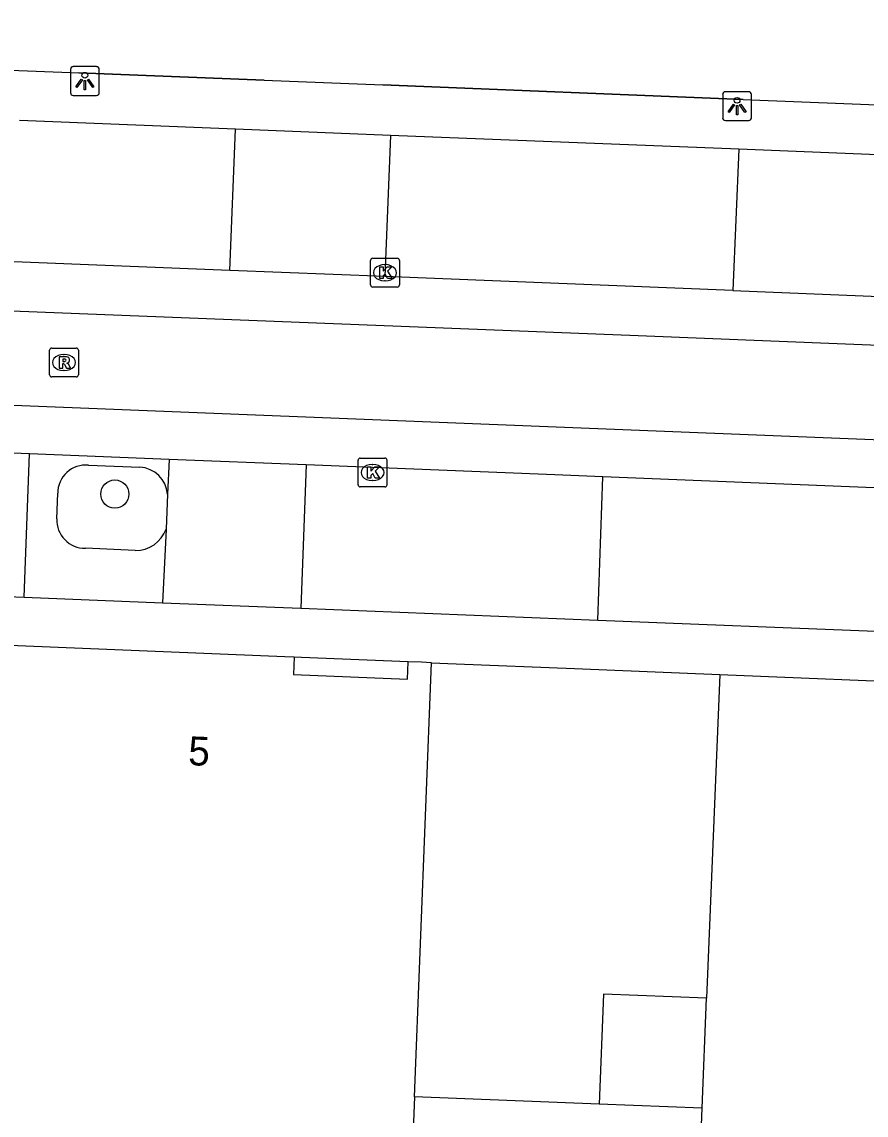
# Model space of a CAD drawing. Extents: x 160732 to 162105, y 387428 to 388479.
# Drawn here: x 161627.76 to 161657.03, y 387658.97 to 387696.85 of the extents above; entities that cross this region are included whole.
import ezdxf

# ---------------------------------------------------------------- set-up
doc = ezdxf.new("R2010")
doc.units = 0
for name, color, linetype in [('IMGEO_Boom', 7, 'Continuous'), ('IMGEO_Kolk', 7, 'Continuous'), ('IMGEO_Lichtpunt', 7, 'Continuous'), ('IMGEO_Muur', 7, 'Continuous'), ('IMGEO_Pand', 7, 'Continuous'), ('IMGEO_Pand_nummerreeks', 7, 'Continuous'), ('IMGEO_Parkeervlak_open', 7, 'Continuous'), ('IMGEO_Rijbaan_lokaal_gesloten', 7, 'Continuous'), ('IMGEO_Rijbaan_lokaal_open', 7, 'Continuous'), ('IMGEO_Rioolput', 7, 'Continuous'), ('IMGEO_Voetpad_open', 7, 'Continuous')]:
    doc.layers.add(name, color=color, linetype=linetype)

msp = doc.modelspace()

# ---------------------------------------------------------------- linework, layer by layer
at = {"layer": 'IMGEO_Boom'}
msp.add_circle((161630.982, 387680.493), 0.489, dxfattribs=at)
at = {"layer": 'IMGEO_Kolk'}
for p, q in [((161639.846, 387687.736), (161639.846, 387688.588)), ((161639.921, 387688.662), (161640.773, 387688.662)), ((161640.334, 387688.442), (161640.359, 387688.442)), ((161640.847, 387688.588), (161640.847, 387687.736)), ((161640.773, 387687.662), (161639.921, 387687.662)), ((161640.357, 387687.882), (161640.332, 387687.882)), ((161639.416, 387680.814), (161639.416, 387681.666)), ((161639.491, 387681.74), (161640.343, 387681.74)), ((161639.904, 387681.52), (161639.929, 387681.52)), ((161640.417, 387681.666), (161640.417, 387680.814)), ((161639.927, 387680.96), (161639.902, 387680.96)), ((161640.343, 387680.74), (161639.491, 387680.74))]:
    msp.add_line(p, q, dxfattribs=at)
for points in [[(161639.846, 387687.736), (161639.846, 387688.588)], [(161639.921, 387688.662), (161640.773, 387688.662)], [(161640.167, 387688.362), (161640.29, 387688.362), (161640.29, 387688.211), (161640.42, 387688.362), (161640.584, 387688.362), (161640.438, 387688.211), (161640.591, 387687.962), (161640.439, 387687.962), (161640.354, 387688.126), (161640.29, 387688.059), (161640.29, 387687.962), (161640.167, 387687.962), (161640.167, 387688.362)], [(161640.847, 387688.588), (161640.847, 387687.736)], [(161640.773, 387687.662), (161639.921, 387687.662)], [(161639.416, 387680.814), (161639.416, 387681.666)], [(161639.491, 387681.74), (161640.343, 387681.74)], [(161640.417, 387681.666), (161640.417, 387680.814)], [(161639.737, 387681.44), (161639.86, 387681.44), (161639.86, 387681.289), (161639.99, 387681.44), (161640.154, 387681.44), (161640.008, 387681.289), (161640.161, 387681.04), (161640.009, 387681.04), (161639.924, 387681.204), (161639.86, 387681.137), (161639.86, 387681.04), (161639.737, 387681.04), (161639.737, 387681.44)], [(161640.343, 387680.74), (161639.491, 387680.74)]]:
    msp.add_lwpolyline(points, dxfattribs=at)
for centre, start, end in [((161639.923, 387688.586), 91.552, 178.448), ((161639.923, 387688.586), 91.552, 178.448), ((161640.771, 387688.586), 1.552, 88.448), ((161640.771, 387688.586), 1.552, 88.448), ((161639.923, 387687.738), 181.552, 268.448), ((161639.923, 387687.738), 181.552, 268.448), ((161640.771, 387687.738), 271.552, 358.448), ((161640.771, 387687.738), 271.552, 358.448), ((161639.493, 387681.664), 91.552, 178.448), ((161639.493, 387681.664), 91.552, 178.448), ((161640.341, 387681.664), 1.552, 88.448), ((161640.341, 387681.664), 1.552, 88.448), ((161639.493, 387680.816), 181.552, 268.448), ((161639.493, 387680.816), 181.552, 268.448), ((161640.341, 387680.816), 271.552, 358.448), ((161640.341, 387680.816), 271.552, 358.448)]:
    msp.add_arc(centre, 0.0765, start, end, dxfattribs=at)
for centre, major_axis, ratio, start_param, end_param in [((161640.333, 387688.162), (-0.387, 0.002), 0.722429, 4.712389, 7.853982), ((161640.358, 387688.162), (-0.39, 0.002), 0.717154, 1.570796, 4.712389), ((161639.903, 387681.24), (-0.387, 0.002), 0.722429, 4.712389, 7.853982), ((161639.928, 387681.24), (-0.39, 0.002), 0.717154, 1.570796, 4.712389)]:
    msp.add_ellipse(centre, major_axis=major_axis, ratio=ratio, start_param=start_param, end_param=end_param, dxfattribs=at)
at = {"layer": 'IMGEO_Lichtpunt'}
for p, q in [((161629.444, 387695.206), (161629.444, 387694.399)), ((161629.444, 387695.206), (161629.444, 387694.399)), ((161630.346, 387695.301), (161629.538, 387695.301)), ((161630.346, 387695.301), (161629.538, 387695.301)), ((161630.44, 387694.399), (161630.44, 387695.206)), ((161630.44, 387694.399), (161630.44, 387695.206)), ((161652.956, 387694.432), (161652.148, 387694.432)), ((161652.956, 387694.432), (161652.148, 387694.432)), ((161629.538, 387694.305), (161630.346, 387694.305)), ((161629.538, 387694.305), (161630.346, 387694.305)), ((161652.054, 387694.337), (161652.054, 387693.53)), ((161652.054, 387694.337), (161652.054, 387693.53)), ((161653.05, 387693.53), (161653.05, 387694.337)), ((161653.05, 387693.53), (161653.05, 387694.337)), ((161652.148, 387693.436), (161652.956, 387693.436)), ((161652.148, 387693.436), (161652.956, 387693.436))]:
    msp.add_line(p, q, dxfattribs=at)
for points in [[(161629.818, 387694.87), (161629.857, 387694.842), (161629.669, 387694.58), (161629.631, 387694.607), (161629.818, 387694.87)], [(161629.92, 387694.822), (161629.967, 387694.822), (161629.967, 387694.5), (161629.92, 387694.5), (161629.92, 387694.822)], [(161630.03, 387694.842), (161630.068, 387694.869), (161630.255, 387694.607), (161630.216, 387694.579), (161630.03, 387694.842)], [(161652.428, 387694.001), (161652.467, 387693.973), (161652.279, 387693.711), (161652.241, 387693.738), (161652.428, 387694.001)], [(161652.53, 387693.953), (161652.577, 387693.953), (161652.577, 387693.631), (161652.53, 387693.631), (161652.53, 387693.953)], [(161652.64, 387693.973), (161652.678, 387694), (161652.865, 387693.738), (161652.826, 387693.71), (161652.64, 387693.973)]]:
    msp.add_lwpolyline(points, dxfattribs=at)
for centre in [(161629.943, 387695.004), (161652.553, 387694.135)]:
    msp.add_circle(centre, 0.0994, dxfattribs=at)
for centre, start, end in [((161629.538, 387695.206), 90, 180), ((161629.538, 387695.206), 90, 180), ((161630.346, 387695.206), 0, 90), ((161630.346, 387695.206), 0, 90), ((161629.538, 387694.399), 180, 270), ((161629.538, 387694.399), 180, 270), ((161630.346, 387694.399), 270, 0), ((161630.346, 387694.399), 270, 360), ((161652.148, 387694.337), 90, 180), ((161652.148, 387694.337), 90, 180), ((161652.956, 387694.337), 0, 90), ((161652.956, 387694.337), 0, 90), ((161652.148, 387693.53), 180, 270), ((161652.148, 387693.53), 180, 270), ((161652.956, 387693.53), 270, 0), ((161652.956, 387693.53), 270, 360)]:
    msp.add_arc(centre, 0.0946, start, end, dxfattribs=at)
at = {"layer": 'IMGEO_Muur'}
for points in [[(161636.16, 387694.836), (161629.734, 387695.085)], [(161652.766, 387694.16), (161640.278, 387694.677)]]:
    msp.add_lwpolyline(points, dxfattribs=at)
at = {"layer": 'IMGEO_Pand'}
for points in [[(161637.195, 387674.844), (161636.873, 387674.857), (161625.923, 387675.3)], [(161637.195, 387674.844), (161637.171, 387674.24), (161641.131, 387674.083), (161641.154, 387674.682)], [(161641.962, 387674.65), (161641.613, 387674.663), (161641.154, 387674.682)], [(161641.365, 387659.608), (161641.962, 387674.65)], [(161651.954, 387674.244), (161651.498, 387663.024)], [(161651.954, 387674.244), (161659.854, 387673.921), (161667.367, 387673.616), (161675.959, 387673.266)], [(161651.498, 387663.024), (161647.921, 387663.17), (161647.767, 387659.354)], [(161651.347, 387659.211), (161651.498, 387663.024)], [(161641.365, 387659.608), (161639.897, 387622.498)], [(161647.767, 387659.354), (161641.365, 387659.608)], [(161651.347, 387659.211), (161647.767, 387659.354)], [(161651.15, 387654.204), (161651.347, 387659.211)]]:
    msp.add_lwpolyline(points, dxfattribs=at)
at = {"layer": 'IMGEO_Parkeervlak_open'}
msp.add_lwpolyline([(161632.811, 387680.492), (161632.756, 387679.28)], dxfattribs=at)
at = {"layer": 'IMGEO_Rijbaan_lokaal_gesloten'}
for points in [[(161526.49, 387690.866), (161579.858, 387688.714), (161649.13, 387685.983), (161677.299, 387684.851)], [(161677.235, 387681.573), (161588.975, 387685.1), (161533.728, 387687.334), (161529.477, 387687.492)]]:
    msp.add_lwpolyline(points, dxfattribs=at)
at = {"layer": 'IMGEO_Rijbaan_lokaal_open'}
for points in [[(161634.972, 387688.238), (161627.477, 387688.533)], [(161640.346, 387688.026), (161634.972, 387688.238)], [(161652.407, 387687.548), (161640.346, 387688.026)], [(161652.407, 387687.548), (161659.464, 387687.261)], [(161628.026, 387681.883), (161623.151, 387682.077)], [(161632.865, 387681.69), (161628.026, 387681.883)], [(161637.61, 387681.5), (161632.865, 387681.69)], [(161647.905, 387681.089), (161646.236, 387681.156), (161637.61, 387681.5)], [(161659.877, 387680.608), (161647.905, 387681.089)]]:
    msp.add_lwpolyline(points, dxfattribs=at)
at = {"layer": 'IMGEO_Rioolput'}
for p, q in [((161628.718, 387684.624), (161628.718, 387685.476)), ((161628.793, 387685.55), (161629.645, 387685.55)), ((161629.206, 387685.33), (161629.231, 387685.33)), ((161629.719, 387685.476), (161629.719, 387684.624)), ((161629.645, 387684.55), (161628.793, 387684.55)), ((161629.229, 387684.77), (161629.204, 387684.77))]:
    msp.add_line(p, q, dxfattribs=at)
for points in [[(161628.718, 387684.624), (161628.718, 387685.476)], [(161628.793, 387685.55), (161629.645, 387685.55)], [(161629.719, 387685.476), (161629.719, 387684.624)], [(161629.307, 387685.248), (161629.055, 387685.25), (161629.055, 387684.85)], [(161629.055, 387684.85), (161629.179, 387684.85), (161629.179, 387685.012), (161629.19, 387685.012)], [(161629.233, 387685.169), (161629.179, 387685.169), (161629.179, 387685.088)], [(161629.179, 387685.088), (161629.231, 387685.088)], [(161629.237, 387684.983), (161629.308, 387684.85), (161629.448, 387684.85), (161629.383, 387684.976)], [(161629.645, 387684.55), (161628.793, 387684.55)]]:
    msp.add_lwpolyline(points, dxfattribs=at)
for centre, radius, start, end in [((161628.795, 387685.474), 0.0765, 91.552, 178.448), ((161628.795, 387685.474), 0.0765, 91.552, 178.448), ((161629.643, 387685.474), 0.0765, 1.552, 88.448), ((161629.643, 387685.474), 0.0765, 1.552, 88.448), ((161629.189, 387684.959), 0.0533, 26.0293, 88.6989), ((161629.215, 387685.277), 0.19, 274.7715, 282.9687), ((161629.239, 387685.073), 0.0964, 77.0061, 93.1865), ((161629.253, 387685.13), 0.0378, 276.6634, 79.6772), ((161629.306, 387685.138), 0.109, 350.3612, 89.416), ((161629.304, 387685.138), 0.112, 277.5842, 350.9817), ((161629.288, 387684.923), 0.108, 29.5134, 73.7905), ((161628.795, 387684.626), 0.0765, 181.552, 268.448), ((161628.795, 387684.626), 0.0765, 181.552, 268.448), ((161629.643, 387684.626), 0.0765, 271.552, 358.448), ((161629.643, 387684.626), 0.0765, 271.552, 358.448)]:
    msp.add_arc(centre, radius, start, end, dxfattribs=at)
for centre, major_axis, ratio, start_param, end_param in [((161629.205, 387685.05), (-0.387, 0.002), 0.722429, 4.712389, 7.853982), ((161629.23, 387685.05), (-0.39, 0.002), 0.717154, 1.570796, 4.712389)]:
    msp.add_ellipse(centre, major_axis=major_axis, ratio=ratio, start_param=start_param, end_param=end_param, dxfattribs=at)
at = {"layer": 'IMGEO_Voetpad_open'}
for points in [[(161584.036, 387696.853), (161591.644, 387696.559), (161597.163, 387696.345), (161601.931, 387696.161), (161607.353, 387695.951), (161607.917, 387695.929), (161621.734, 387695.394), (161627.065, 387695.188), (161629.734, 387695.085), (161636.16, 387694.836), (161640.278, 387694.677), (161652.766, 387694.16), (161662.063, 387693.791), (161667.817, 387693.562), (161677.132, 387693.193), (161682.312, 387692.987), (161682.768, 387692.969), (161696.327, 387692.43), (161696.661, 387692.417), (161700.168, 387692.278), (161700.493, 387692.265), (161703.725, 387692.136)], [(161635.16, 387693.135), (161627.677, 387693.434)], [(161634.972, 387688.238), (161635.16, 387693.135)], [(161640.534, 387692.921), (161635.16, 387693.135)], [(161640.534, 387692.921), (161640.346, 387688.026)], [(161652.616, 387692.439), (161640.534, 387692.921)], [(161652.616, 387692.439), (161652.407, 387687.548)], [(161659.694, 387692.156), (161652.616, 387692.439)], [(161627.84, 387676.919), (161628.026, 387681.883)], [(161632.865, 387681.69), (161632.811, 387680.492)], [(161630.067, 387681.495), (161631.854, 387681.425)], [(161637.61, 387681.5), (161637.43, 387676.535)], [(161647.729, 387676.124), (161647.905, 387681.089)], [(161628.969, 387679.635), (161629.002, 387680.518)], [(161632.756, 387679.28), (161632.64, 387676.727)], [(161631.692, 387678.536), (161629.96, 387678.617)], [(161622.962, 387677.114), (161627.84, 387676.919)], [(161627.84, 387676.919), (161632.64, 387676.727)], [(161632.64, 387676.727), (161637.43, 387676.535)], [(161637.43, 387676.535), (161647.729, 387676.124)], [(161647.729, 387676.124), (161657.651, 387675.727)], [(161641.154, 387674.682), (161637.455, 387674.833), (161637.195, 387674.844)], [(161641.962, 387674.65), (161642.813, 387674.615), (161646.916, 387674.449), (161651.954, 387674.244)]]:
    msp.add_lwpolyline(points, dxfattribs=at)
for centre, radius, start, end in [((161629.978, 387680.523), 0.976, 84.7879, 180.2769), ((161631.791, 387680.403), 1.024, 4.9737, 86.4813), ((161629.944, 387679.593), 0.976, 177.5388, 270.9212), ((161631.703, 387679.653), 1.117, 269.4327, 340.4935)]:
    msp.add_arc(centre, radius, start, end, dxfattribs=at)

# ---------------------------------------------------------------- texts
at = {"layer": 'IMGEO_Pand_nummerreeks'}
msp.add_text('5', height=1, rotation=357.7296, dxfattribs=at).set_placement((161633.514, 387671.102))

doc.saveas('drawing.dxf')
